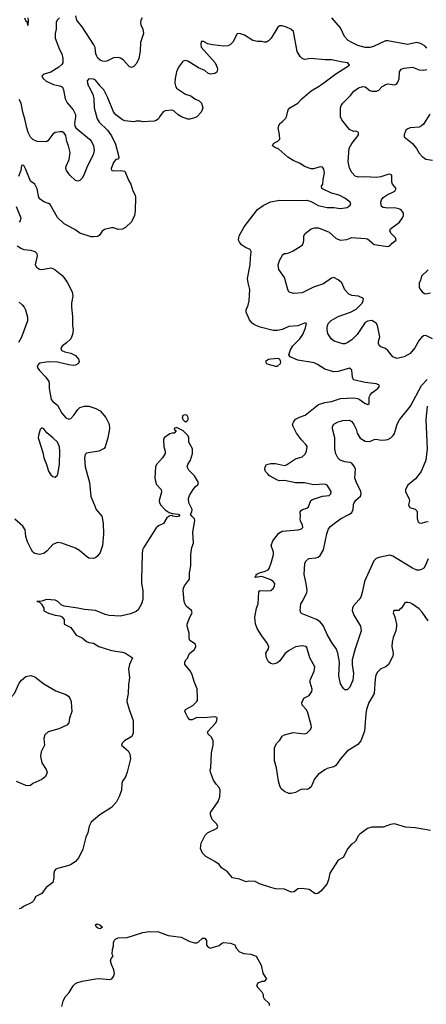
# Model space of a CAD drawing. Header units: inches. Extents: x 2001573 to 2220545, y 644482 to 846830.
# Tile 290 of 656: x 2025694 to 2029314, y 737302 to 746074. Entities that reach past the tile are written whole.
import ezdxf

# ---------------------------------------------------------------- set-up
doc = ezdxf.new("R2010")
doc.units = ezdxf.units.IN
doc.header["$MEASUREMENT"] = 0
doc.layers.add('C0723', color=7, linetype='Continuous')
doc.layers.add('C0724', color=7, linetype='Continuous')

msp = doc.modelspace()

# ---------------------------------------------------------------- linework, layer by layer
at = {"layer": 'C0723', "color": 5}
for points, elevation in [([(2026151, 740000), (2026153.3, 739993.3), (2026159.1, 739910), (2026136.9, 739850), (2026132, 739810), (2026112.3, 739790), (2026042.2, 739757.8), (2025947.3, 739730), (2025916.5, 739703.5), (2025909.8, 739670.2), (2025915.1, 739610), (2025885.1, 739550), (2025878.9, 739510), (2025892.1, 739452.1), (2025930, 739392.7), (2025938.7, 739370), (2025934, 739350), (2025920.9, 739330), (2025890, 739303.8), (2025811.3, 739268.7), (2025790, 739252.7), (2025770, 739248), (2025750, 739250.3), (2025666.5, 739286.5)], 320), ([(2026649.2, 740000), (2026667.3, 739930), (2026702.9, 739830), (2026703.1, 739716.9), (2026691.5, 739688.5), (2026625.6, 739650), (2026607.6, 739630), (2026600.7, 739610), (2026659, 739559), (2026675.3, 739530), (2026679.8, 739490), (2026650.8, 739370), (2026635.1, 739330), (2026608.7, 739290), (2026602, 739270), (2026599.8, 739210), (2026581.3, 739158.7), (2026554.4, 739105.6), (2026510, 739055.3), (2026408.5, 738991.5), (2026330, 738924.9), (2026311.2, 738890), (2026299.7, 738830), (2026282.3, 738790), (2026255.8, 738684.2), (2026219.7, 738610), (2026190, 738574.4), (2026152.4, 738547.6), (2026130, 738537.6), (2026030, 738513.4), (2026014.8, 738505.2), (2026004, 738490), (2025998, 738470), (2025997.6, 738430), (2025990, 738386.8), (2025930, 738342), (2025889.5, 738290), (2025838.7, 738261.3), (2025815.9, 738224.1), (2025802, 738210), (2025726.8, 738173.2), (2025710, 738158), (2025690, 738151.3)], 280), ([(2029350, 738850.4), (2029214.9, 738874.9), (2029130, 738879.5), (2029030, 738908.7), (2028995.8, 738904.2), (2028930, 738879.3), (2028830, 738879.5), (2028791.4, 738868.6), (2028722, 738818), (2028710, 738804.9), (2028683.5, 738756.5), (2028670, 738742), (2028649.2, 738730), (2028614, 738690), (2028573.2, 738610), (2028530, 738586), (2028522.5, 738577.5), (2028454, 738470), (2028443.6, 738410), (2028427.9, 738372.1), (2028376, 738310), (2028348, 738290), (2028330, 738286.4), (2028321, 738290), (2028270, 738324.9), (2028205.6, 738334.4), (2028170, 738331), (2028136.6, 738303.4), (2028110, 738302), (2028050, 738327.3), (2027972.3, 738332.3), (2027930, 738341.6), (2027830, 738374), (2027790, 738396.4), (2027730, 738400.5), (2027710, 738394), (2027650, 738418), (2027588.6, 738428.6), (2027542.8, 738482.8), (2027490, 738518.8), (2027468.3, 738548.3), (2027430, 738574.8), (2027350, 738618.8), (2027320.7, 738650), (2027304.9, 738690), (2027310, 738738), (2027344, 738810), (2027366.8, 738830), (2027450.7, 738870), (2027458, 738890), (2027446.4, 738910), (2027407.6, 738950), (2027392.7, 738990), (2027394, 739010), (2027460.2, 739110), (2027475.2, 739150), (2027478.9, 739210), (2027470, 739233.4), (2027442.4, 739262.4), (2027419.7, 739299.7), (2027394, 739370), (2027390.8, 739390), (2027396.3, 739410), (2027402.4, 739542.4), (2027416.5, 739610), (2027417.4, 739650), (2027401.6, 739681.6), (2027370.7, 739710), (2027364.4, 739730), (2027439.3, 739810), (2027450.3, 739830), (2027452.4, 739850), (2027450, 739856), (2027430, 739864), (2027333.7, 739853.7), (2027270, 739858), (2027230, 739838), (2027210, 739836), (2027190, 739856), (2027163.8, 739910), (2027170.8, 739930), (2027234.8, 739965.2), (2027263.1, 739990), (2027269.5, 740000)], 280), ([(2028808, 740000), (2028802.2, 739990), (2028780.3, 739930), (2028774, 739890), (2028764.9, 739735.1), (2028731.6, 739650), (2028702.8, 739617.2), (2028610, 739556.3), (2028550, 739490.5), (2028507.3, 739430), (2028490, 739418), (2028430, 739401.7), (2028410, 739391.8), (2028351.8, 739348.2), (2028319.7, 739310), (2028290, 739241), (2028270, 739224), (2028250, 739216), (2028210, 739218.8), (2028190, 739213.4), (2028149.7, 739190.4), (2028110, 739180.4), (2028090, 739180.4), (2028050, 739198.4), (2028022.2, 739222.2), (2028008.4, 739248.4), (2027996.5, 739290), (2027978.9, 739410), (2027962, 739470), (2027962.4, 739590), (2027983, 739630), (2028010, 739654), (2028031.6, 739690), (2028050, 739703.1), (2028130, 739724.3), (2028230, 739711.6), (2028250, 739716.8), (2028282, 739750), (2028291.3, 739770), (2028289.1, 739790), (2028257.8, 739897.8), (2028246.5, 739926.5), (2028210, 739967.3), (2028206.5, 739990), (2028211.1, 740000)], 320), ([(2026070, 737282), (2026079.5, 737330), (2026099.6, 737370), (2026134.1, 737405.9), (2026170, 737466.4), (2026195.1, 737490), (2026250, 737507.6), (2026371.5, 737528.5), (2026407.7, 737532.3), (2026490, 737524.4), (2026513.2, 737530), (2026529.5, 737550), (2026537.5, 737577.5), (2026532.7, 737610), (2026510, 737658), (2026502, 737690), (2026508.4, 737711.6), (2026526, 737730), (2026518, 737750), (2026519, 737790), (2026530, 737822), (2026529.2, 737850), (2026534, 737870), (2026550, 737886), (2026570, 737893.8), (2026650, 737896.4), (2026790, 737941.3), (2026850, 737952.2), (2026930, 737947.3), (2027014.9, 737914.9), (2027130, 737898.9), (2027210, 737862.4), (2027249.4, 737850.6), (2027270, 737850.7), (2027283.2, 737856.8), (2027322, 737890), (2027342, 737890), (2027358, 737870), (2027356, 737830), (2027370.7, 737810.7), (2027390, 737802.8), (2027470, 737826), (2027490, 737844.7), (2027507.2, 737852.8), (2027570, 737847.3), (2027610, 737830.7), (2027622, 737802), (2027650.5, 737770.5), (2027690, 737756), (2027752, 737750), (2027798, 737730), (2027844.7, 737650), (2027859.8, 737579.8), (2027881, 737541), (2027892, 737530), (2027870, 737506), (2027850, 737506), (2027814, 737490), (2027802, 737470), (2027810, 737454), (2027850, 737414), (2027862, 737390), (2027862, 737370), (2027871.6, 737351.6), (2027914, 737310), (2027914, 737290)], 260)]:
    msp.add_lwpolyline(points, dxfattribs=dict(at, elevation=elevation))
at = {"layer": 'C0723', "color": 5, "elevation": 260}
msp.add_lwpolyline([(2026410, 737975.3), (2026390, 737981.2), (2026379, 737990), (2026368.9, 738011.1), (2026382, 738018), (2026408.4, 738011.6), (2026430, 737988.7)], close=True, dxfattribs=at)
at = {"layer": 'C0724', "color": 5}
for points, elevation in [([(2026047.8, 746092.2), (2026028.7, 746071.3), (2026017.4, 746050), (2026017.6, 745990), (2026008.6, 745950), (2026009.8, 745910.2), (2026046.9, 745810), (2026070, 745769), (2026078.3, 745730), (2026078.7, 745690), (2026070, 745675.8), (2026041.6, 745650), (2025970, 745606.7), (2025911, 745589), (2025891.6, 745570), (2025902, 745550), (2025930, 745527.7), (2025996.2, 745496.2), (2026047.2, 745486.5), (2026050, 745486), (2026062.4, 745480), (2026074.3, 745474.3), (2026084.8, 745450), (2026099.7, 745370), (2026115.1, 745335), (2026171.2, 745270), (2026189.7, 745230), (2026190.9, 745209.1), (2026180.7, 745150), (2026185.4, 745125.4), (2026195.1, 745110), (2026315.1, 745010), (2026332.6, 744990), (2026351.1, 744950), (2026356.4, 744910), (2026348.3, 744870), (2026294.7, 744765.3), (2026266, 744690), (2026250, 744662), (2026230, 744643), (2026210, 744636.3), (2026190, 744642), (2026139.1, 744690), (2026110, 744731.3), (2026105.3, 744750), (2026106.7, 744770), (2026134, 744830), (2026142, 744890), (2026128.7, 744950), (2026113, 744990), (2026103.5, 745043.5), (2026090, 745064.7), (2026074, 745074), (2026055.5, 745075.5), (2026009.7, 745070.4), (2025990, 745054.8), (2025944.2, 744995.8), (2025930, 744985.5), (2025850, 744990.3), (2025810, 745008.4), (2025790, 745028.4), (2025769.2, 745070), (2025756.2, 745110), (2025740.2, 745190), (2025720.8, 745250), (2025707.2, 745330), (2025690, 745363.1)], 340), ([(2025738, 746090), (2025750, 746062), (2025758, 746058), (2025762, 746030), (2025770, 746022), (2025772.9, 746067.1), (2025768, 746090)], 360), ([(2026784.5, 746090), (2026771.8, 746070), (2026768.2, 746050), (2026771.5, 746030), (2026789.7, 745990), (2026796.4, 745950), (2026768.2, 745870), (2026766.5, 745793.5), (2026755.1, 745730), (2026735.2, 745684.8), (2026710, 745656.3), (2026690, 745647.3), (2026670, 745655.5), (2026615.4, 745715.4), (2026590.9, 745730.9), (2026570, 745736.9), (2026530, 745733.2), (2026470, 745706.2), (2026450, 745702.8), (2026430, 745703.6), (2026410, 745712.4), (2026390, 745730.5), (2026380.2, 745750), (2026373.1, 745770), (2026365.5, 745825.5), (2026354.3, 745850), (2026250, 746010.4), (2026210, 746057.1), (2026202.3, 746070), (2026193.7, 746110)], 340), ([(2029319.9, 745819.9), (2029302, 745842), (2029263.4, 745863.4), (2029230, 745870.6), (2029147.5, 745852.5), (2028970, 745886), (2028950, 745885.7), (2028844.8, 745835.2), (2028810, 745827.5), (2028770, 745827), (2028703.7, 745843.7), (2028650.4, 745870), (2028618.4, 745890), (2028584.8, 745924.8), (2028550, 746003), (2028472.7, 746090)], 340), ([(2028211.1, 740000), (2028224.9, 740030), (2028270, 740054.5), (2028294.6, 740090), (2028297.4, 740110), (2028279, 740170), (2028280.2, 740190), (2028316.9, 740270), (2028320.2, 740310), (2028275.8, 740390), (2028250, 740480.5), (2028239.1, 740490), (2028210, 740495.9), (2028150, 740486.2), (2028087.7, 740452.3), (2028055.7, 740424.3), (2028010, 740361.1), (2027990, 740344.7), (2027950, 740332.8), (2027930, 740337.4), (2027910, 740352.4), (2027890.3, 740390), (2027885.7, 740430), (2027908.4, 740470), (2027911.6, 740490), (2027890.3, 740530), (2027850, 740583.7), (2027809.1, 740650), (2027792.4, 740692.4), (2027787.9, 740750), (2027802.7, 740830), (2027816.9, 740870), (2027823, 740977), (2027830.9, 740989.1), (2027890, 740984.7), (2027930, 740988.3), (2027952.2, 741010), (2027963, 741030), (2027965.5, 741050), (2027950.4, 741070), (2027930, 741084.9), (2027850, 741114), (2027790, 741104.7), (2027788, 741108), (2027799.3, 741120.7), (2027800.5, 741130), (2027810, 741136.9), (2027830, 741146.6), (2027880.3, 741159.7), (2027905.7, 741174.3), (2027914.3, 741185.7), (2027936.7, 741243.3), (2027954.9, 741310), (2027954.9, 741330), (2027932.7, 741390), (2027948.4, 741430), (2028001.1, 741498.9), (2028030, 741516.9), (2028171.7, 741528.3), (2028202.4, 741537.6), (2028214, 741550), (2028212.2, 741570), (2028194, 741610), (2028191.8, 741628.2), (2028194.9, 741650), (2028191.8, 741690), (2028199.7, 741700.3), (2028210.5, 741710), (2028250, 741722.9), (2028265.9, 741734.1), (2028286.8, 741790), (2028300.2, 741799.8), (2028390, 741830.5), (2028450, 741836.4), (2028464.6, 741850), (2028466.5, 741870), (2028430, 741928.5), (2028410, 741936.2), (2028310, 741931), (2028230, 741947.1), (2028150, 741947.6), (2028052.2, 741967.8), (2028010, 741965.7), (2027990, 741970.4), (2027918.8, 742010), (2027898.8, 742030), (2027881, 742050), (2027877.3, 742070), (2027880.7, 742090), (2027892, 742110), (2027930, 742119.3), (2027970, 742120.9), (2028050, 742103.6), (2028070, 742107.6), (2028150, 742161.6), (2028210, 742178.3), (2028235.2, 742204.8), (2028246, 742230), (2028252.4, 742272.4), (2028242.4, 742290), (2028202, 742330), (2028159.5, 742390), (2028127.2, 742450), (2028123.7, 742470), (2028130.2, 742489.8), (2028150, 742514), (2028185.6, 742534.4), (2028234.9, 742550), (2028353.4, 742646.6), (2028410, 742664.8), (2028470, 742673.9), (2028550, 742700.2), (2028670, 742704.5), (2028700.2, 742700.2), (2028714.9, 742694.9), (2028770, 742654.7), (2028793.1, 742646.9), (2028805.8, 742654.2), (2028806.2, 742710), (2028812.9, 742730), (2028829.5, 742750.5), (2028882.6, 742790), (2028897, 742810), (2028890, 742820.5), (2028866, 742830), (2028770, 742841.7), (2028667, 742867), (2028655.8, 742890), (2028650.9, 742950.9), (2028630, 742970.3), (2028530, 742939.8), (2028490, 742937.7), (2028410, 742960.7), (2028343.8, 743003.8), (2028316.6, 743016.6), (2028170, 743040.3), (2028102.8, 743070), (2028090.6, 743090), (2028106.1, 743133.9), (2028126.4, 743170), (2028186.7, 743230), (2028213.7, 743270), (2028239.7, 743330), (2028246.8, 743366.8), (2028242, 743370), (2028230, 743372), (2028170, 743347.9), (2028090, 743341.7), (2028030, 743313.7), (2027990, 743304.4), (2027950, 743306), (2027835.6, 743335.6), (2027790, 743351.8), (2027762.4, 743370), (2027741.1, 743401.1), (2027708.7, 743470), (2027708.7, 743490), (2027727.6, 743530), (2027738.3, 743570), (2027742.4, 743670), (2027726.5, 743730), (2027721.3, 743770), (2027746.5, 743890), (2027747.5, 743950), (2027756, 744010), (2027746.3, 744026.3), (2027704.9, 744045), (2027667.7, 744070), (2027650, 744091), (2027643.1, 744110), (2027643.7, 744130), (2027648.9, 744150), (2027692.4, 744227.6), (2027810, 744384.5), (2027861.2, 744418.8), (2027927.8, 744452.2), (2028010, 744465.1), (2028170, 744463.1), (2028250, 744466.6), (2028290, 744455.3), (2028350, 744418.7), (2028430, 744400.4), (2028490, 744401), (2028550, 744391.1), (2028610, 744401.3), (2028637.2, 744422.8), (2028641.6, 744430), (2028637.1, 744450), (2028590, 744483.9), (2028539.3, 744510), (2028470, 744530.2), (2028384, 744570), (2028381.6, 744590), (2028391.7, 744610), (2028395.2, 744650), (2028408.5, 744710), (2028402.4, 744742.4), (2028390, 744759.1), (2028370, 744764.4), (2028310, 744744.2), (2028290, 744745.7), (2028230, 744767), (2028190, 744793.7), (2028130, 744819.5), (2028081, 744850), (2028000.5, 744920.5), (2027988.1, 744928.1), (2027970, 744931.3), (2027944.9, 744950), (2027952, 744970), (2027970, 744982), (2027990, 744988), (2028010.7, 745009.3), (2028008, 745052), (2027996.4, 745110), (2027999.5, 745130), (2028010.6, 745150), (2028033.9, 745166.1), (2028063.1, 745196.9), (2028070.3, 745210), (2028085.3, 745270), (2028098.4, 745290), (2028169.4, 745330.6), (2028206, 745370), (2028290, 745439.7), (2028353.7, 745480), (2028364, 745486.5), (2028390, 745503), (2028508, 745592), (2028630, 745669.6), (2028614.8, 745690), (2028570, 745694.7), (2028470, 745716.2), (2028410, 745716.5), (2028290, 745728.7), (2028230, 745720.3), (2028208.9, 745728.9), (2028190, 745747.3), (2028163.6, 745790), (2028130.3, 745970), (2028107.4, 745990), (2028070, 746008.8), (2028030, 746020.1), (2028010, 746018.7), (2027991.2, 746008.8), (2027934, 745910), (2027910, 745886.4), (2027890, 745874.9), (2027870, 745873), (2027850, 745880.5), (2027810, 745880.4), (2027770, 745888.4), (2027695.2, 745935.3), (2027649.7, 745950.3), (2027630, 745948.4), (2027590, 745874), (2027570, 745853.4), (2027550, 745841.7), (2027510, 745839.6), (2027409.1, 745849.1), (2027370, 745858), (2027330, 745878.7), (2027310, 745878.8), (2027305.4, 745854.6), (2027310, 745829.4), (2027432.7, 745690), (2027452.3, 745647.7), (2027455.6, 745630), (2027450, 745605.5), (2027430, 745596.4), (2027390.5, 745590.5), (2027370, 745598), (2027341.8, 745621.8), (2027286.5, 745646.5), (2027190, 745705.5), (2027170, 745712), (2027150, 745706), (2027142, 745698), (2027109.1, 745650.9), (2027091.2, 745610), (2027078.4, 745550), (2027073.6, 745510), (2027081.8, 745486.5), (2027084, 745480), (2027090, 745462.9), (2027169.4, 745410), (2027216.2, 745396.2), (2027254.5, 745370), (2027292.1, 745352.1), (2027311.4, 745331.4), (2027323.1, 745290), (2027319.2, 745270), (2027308.3, 745250), (2027270, 745210.3), (2027250, 745198.7), (2027210, 745187.4), (2027190, 745187.4), (2027133.4, 745210), (2027106.2, 745226.2), (2027070, 745259.1), (2027050, 745267.3), (2026990, 745262), (2026970, 745254), (2026938.4, 745210), (2026929.3, 745190), (2026910, 745175.5), (2026889.7, 745170.3), (2026790, 745164.4), (2026770, 745170.4), (2026730.3, 745170.3), (2026710, 745164.6), (2026630, 745173.1), (2026610, 745180.9), (2026550, 745227.6), (2026530, 745254.9), (2026479.3, 745379.3), (2026444, 745450), (2026414.3, 745480), (2026407.8, 745486.5), (2026407.2, 745487.2), (2026370, 745536), (2026350, 745544.4), (2026310, 745546.8), (2026296, 745530), (2026297.7, 745510), (2026303.1, 745490), (2026304.9, 745486.5), (2026308.3, 745480), (2026344.5, 745410), (2026352.6, 745370), (2026356.1, 745290), (2026383.7, 745190), (2026400.4, 745160.4), (2026475, 745090), (2026510, 745039.2), (2026545.4, 744965.4), (2026574.6, 744865.4), (2026577, 744843), (2026567, 744833), (2026550, 744828.4), (2026530, 744801.6), (2026508.7, 744750), (2026510, 744738), (2026515.3, 744730), (2026527.3, 744727.3), (2026591.5, 744731.5), (2026630, 744725.2), (2026663.3, 744643.3), (2026684.2, 744610), (2026699.7, 744550), (2026721.3, 744510), (2026725.1, 744490), (2026722.4, 744370), (2026715.1, 744330), (2026690, 744274), (2026636.6, 744223.4), (2026610, 744208.2), (2026570, 744206), (2026530, 744219.1), (2026510, 744219.3), (2026450, 744204.4), (2026428.2, 744191.8), (2026404.4, 744155.6), (2026390, 744143), (2026350, 744138.7), (2026330, 744141.3), (2026230, 744173.7), (2026184.5, 744204.5), (2026090, 744255.9), (2026030, 744312.8), (2025966.5, 744426.5), (2025950, 744438.3), (2025910, 744450.2), (2025875.3, 744475.3), (2025865.6, 744490), (2025848.4, 744568.4), (2025830, 744608), (2025790, 744636), (2025750, 744740.7), (2025730, 744776.3), (2025722.7, 744777.3), (2025710, 744774), (2025703.5, 744730), (2025683, 744677)], 320), ([(2029370, 743230.3), (2029310, 743260.4), (2029290, 743257), (2029270, 743243.7), (2029250, 743220.4), (2029210.5, 743149.5), (2029170, 743100.3), (2029117.2, 743070), (2029050, 743054.4), (2029017.3, 743070), (2028970, 743127.3), (2028950, 743144.9), (2028910, 743159.1), (2028897.3, 743170), (2028888.4, 743190), (2028888.5, 743208.5), (2028900.4, 743250), (2028880.4, 743350), (2028867.3, 743370), (2028830, 743394.9), (2028790, 743388.4), (2028770, 743375.5), (2028698.9, 743270), (2028650, 743223.1), (2028610, 743194.9), (2028590, 743187), (2028570, 743187.4), (2028494, 743210), (2028466.4, 743230), (2028438.2, 743278.2), (2028430.3, 743310), (2028430.3, 743330), (2028433.4, 743350), (2028443.1, 743370), (2028466.8, 743393.2), (2028529.3, 743430.7), (2028638.8, 743470), (2028690, 743495.1), (2028743, 743550), (2028753, 743570), (2028754, 743590), (2028711.3, 743610), (2028650, 743617.1), (2028624, 743630), (2028590, 743666.8), (2028560.7, 743730), (2028530, 743758), (2028490, 743776.4), (2028468.5, 743771.6), (2028399.4, 743720.6), (2028310, 743691.8), (2028210, 743639.5), (2028135.3, 743635.3), (2028103.1, 743643.1), (2028090.4, 743650.4), (2028080.5, 743670), (2028050, 743776.3), (2028000.5, 743850), (2027996.4, 743890), (2028008, 743930), (2028036.8, 743983.2), (2028050, 743992), (2028070, 743991.6), (2028090, 743997.6), (2028130, 744015.8), (2028200.2, 744059.7), (2028210.2, 744069.8), (2028219.5, 744090), (2028224.9, 744110), (2028224.9, 744150), (2028234, 744170), (2028290, 744209.7), (2028320.4, 744219.6), (2028350, 744220.3), (2028370, 744214.8), (2028450, 744180.9), (2028510, 744124.4), (2028550, 744111.2), (2028604.9, 744115.1), (2028650, 744135.1), (2028770, 744126.3), (2028790, 744121.7), (2028850, 744072.9), (2028970, 744052.7), (2028990, 744060.5), (2029010, 744084.4), (2029045.5, 744110), (2029039.5, 744130), (2029002.3, 744170), (2028990.3, 744190), (2028995.6, 744210), (2029074.6, 744270), (2029102.3, 744310), (2029110.3, 744330), (2029110.3, 744350), (2029090, 744381.3), (2029070, 744390.3), (2029030, 744397.3), (2028970, 744394), (2028930, 744400.7), (2028916, 744410), (2028908.1, 744448.1), (2028916.3, 744470), (2028930.5, 744490), (2028965.2, 744514.8), (2029032.2, 744547.8), (2029045.3, 744570), (2029012.7, 744610), (2029006.8, 744626.8), (2029008.4, 744688.4), (2028990, 744697.4), (2028970, 744695.8), (2028910, 744675.5), (2028870, 744669.4), (2028770, 744674.6), (2028710, 744672.7), (2028681.7, 744681.7), (2028651.7, 744711.7), (2028631.5, 744751.5), (2028618.9, 744810), (2028627.4, 744930), (2028650.4, 744970), (2028698.7, 745030), (2028710.3, 745050), (2028710.4, 745070), (2028690, 745082), (2028670, 745079.5), (2028630, 745097.1), (2028561.5, 745181.5), (2028548.5, 745210), (2028548.9, 745290), (2028555.8, 745310), (2028570.3, 745330), (2028640, 745400), (2028670, 745437.4), (2028710, 745466.9), (2028750, 745478), (2028770, 745476.9), (2028810, 745443.7), (2028830, 745437), (2028870, 745438.7), (2028890, 745447.6), (2028920.5, 745479.5), (2028921.3, 745480), (2028931.5, 745486.5), (2028950, 745498.4), (2028970, 745502.9), (2029030, 745493), (2029050, 745502.4), (2029061.1, 745518.9), (2029071.2, 745548.8), (2029074, 745610), (2029090, 745633.7), (2029116.2, 745643.8), (2029190, 745651.3), (2029250, 745627.9), (2029290, 745624.1), (2029319.1, 745630)], 340), ([(2029346.5, 745233.5), (2029290, 745145.1), (2029271.3, 745128.7), (2029250, 745118.3), (2029170.4, 745109.6), (2029150, 745102.7), (2029131, 745090), (2029116, 745050), (2029118, 745030), (2029190.2, 744970.2), (2029225.8, 744925.8), (2029250, 744884.9), (2029276.2, 744856.2), (2029310, 744833), (2029370, 744822.8)], 360), ([(2025662.6, 744410), (2025703.5, 744310), (2025697.2, 744282.8), (2025688, 744270)], 320), ([(2025670, 744060.4), (2025710, 744035), (2025730, 744026.6), (2025790, 744021.2), (2025829.1, 744009.1), (2025845.6, 743990), (2025849.8, 743970), (2025831.3, 743891.3), (2025842.4, 743870), (2025870, 743851.5), (2025890, 743847.8), (2025970, 743863.5), (2025990, 743858), (2026010, 743845.1), (2026070, 743797.2), (2026090, 743775), (2026120.6, 743730), (2026161, 743650), (2026166.9, 743610), (2026155.9, 743550), (2026154.3, 743514.3), (2026163.9, 743430), (2026163.5, 743350), (2026168.6, 743310), (2026165.1, 743270), (2026148.3, 743230), (2026110, 743194), (2026076, 743170), (2026061.2, 743150), (2026065.2, 743130), (2026070, 743126), (2026095.3, 743115.3), (2026150, 743102.2), (2026190, 743081.3), (2026216.3, 743050), (2026222.4, 743030), (2026216.2, 743010), (2026190, 742995.3), (2026170, 742994.9), (2026130, 742998.7), (2026030, 743023.8), (2025950, 743026), (2025870, 743014.9), (2025849.7, 742990), (2025855.3, 742970), (2025869.8, 742950), (2025928, 742890), (2025953.6, 742850), (2025957.4, 742830), (2025954.8, 742790), (2025975.4, 742690), (2025990, 742671.5), (2026030, 742638.7), (2026070, 742568), (2026105.9, 742525.9), (2026130, 742516.4), (2026150, 742521.1), (2026175.2, 742550), (2026210, 742602.4), (2026230, 742618.5), (2026270, 742630.8), (2026310, 742630.8), (2026370.6, 742610.6), (2026410, 742588.2), (2026461, 742530), (2026489.7, 742470), (2026492.3, 742430), (2026479.7, 742350), (2026455.1, 742270), (2026445.4, 742254.6), (2026399, 742230), (2026288.1, 742211.9), (2026278.2, 742201.8), (2026270.9, 742170), (2026275.6, 742090), (2026314.2, 741950), (2026326.3, 741826.3), (2026361.3, 741750), (2026373.3, 741710), (2026424.7, 741650), (2026437.7, 741590), (2026439.8, 741490), (2026429.7, 741390), (2026410, 741327.7), (2026390, 741299.1), (2026370, 741280.5), (2026347.5, 741272.5), (2026310, 741278.4), (2026290, 741290.4), (2026226.1, 741346.1), (2026190, 741367), (2026070, 741410.3), (2026030, 741416.5), (2025990, 741397.6), (2025938.2, 741341.8), (2025910, 741319.5), (2025870, 741308.9), (2025830, 741319.5), (2025811.6, 741331.6), (2025798.4, 741350), (2025762.2, 741422.2), (2025748.1, 741470), (2025741.6, 741530), (2025721.4, 741561.4), (2025650, 741623.2)], 320), ([(2029330, 743846.6), (2029270.7, 743790), (2029260.7, 743750), (2029250.8, 743730), (2029250.7, 743690), (2029255.9, 743675.9), (2029276, 743650), (2029296.3, 743636.3), (2029310, 743633.4), (2029350, 743640.7)], 360), ([(2025690, 743557.4), (2025714.9, 743534.9), (2025733.3, 743513.3), (2025744.8, 743490), (2025764.2, 743424.2), (2025764.7, 743390), (2025710, 743246.8), (2025682, 743198)], 340), ([(2029331.2, 741270), (2029306.6, 741213.4), (2029291.1, 741188.9), (2029270, 741175.5), (2029250, 741170.5), (2029230, 741170.5), (2029190, 741186.7), (2029015.1, 741295.1), (2028990, 741304.2), (2028890, 741282.6), (2028867, 741273), (2028847.2, 741252.8), (2028764.6, 741070), (2028744.2, 740970), (2028730, 740930.6), (2028714.4, 740905.6), (2028666.3, 740853.7), (2028655.4, 740830), (2028654.8, 740810), (2028669.8, 740769.8), (2028727.6, 740670), (2028733, 740630), (2028679.1, 740470), (2028655.1, 740370), (2028652.6, 740330), (2028667.1, 740250), (2028659.1, 740190), (2028632.3, 740127.7), (2028610, 740104), (2028590, 740104), (2028575.2, 740115.2), (2028550, 740158), (2028533.7, 740230), (2028540.2, 740350), (2028526.3, 740430), (2028511.1, 740471.1), (2028480.3, 740510), (2028432.9, 740590), (2028395.9, 740675.9), (2028370, 740708.9), (2028337.1, 740730), (2028203.8, 740783.8), (2028196, 740790), (2028190.7, 740810.7), (2028197.3, 740870), (2028218.3, 740901.7), (2028250.4, 740970.4), (2028252.4, 740990), (2028244.6, 741050), (2028226.5, 741130), (2028233.4, 741230), (2028240.4, 741250), (2028266.9, 741273.1), (2028330, 741279.1), (2028350, 741285.7), (2028370, 741302), (2028399.7, 741350), (2028427.4, 741492.6), (2028442.2, 741537.8), (2028459.7, 741560.3), (2028481.8, 741578.2), (2028550, 741626), (2028630, 741668.3), (2028650, 741684.2), (2028663.2, 741710), (2028665.8, 741754.2), (2028671.8, 741770), (2028687.1, 741792.9), (2028728, 741830), (2028734.4, 741850), (2028730.4, 741870), (2028692, 741950), (2028678, 741990), (2028682.4, 742070), (2028674.9, 742090), (2028650, 742122), (2028636, 742130), (2028590, 742136), (2028548.2, 742150), (2028527, 742170), (2028507.1, 742207.1), (2028500.8, 742250), (2028500.4, 742350), (2028478, 742430), (2028479.1, 742450), (2028490.8, 742470), (2028527.7, 742492.2), (2028570, 742503.1), (2028626, 742506), (2028650, 742495.1), (2028670, 742469.3), (2028690, 742425.2), (2028699.7, 742390), (2028726, 742346), (2028770, 742318.3), (2028810, 742315.4), (2028850, 742334), (2028870, 742337), (2028908.4, 742328.4), (2028950, 742331.1), (2028970, 742335.1), (2028998.4, 742350), (2029019.5, 742370), (2029031.2, 742388.8), (2029055.3, 742470), (2029074.4, 742510), (2029173, 742630), (2029270, 742815.1), (2029322.4, 742870)], 340), ([(2029320.8, 742630), (2029310.7, 742510), (2029322.9, 742250), (2029308.8, 742150), (2029268.2, 742050), (2029217.3, 741982.8), (2029150, 741927.7), (2029129.7, 741890), (2029129.7, 741870), (2029161.6, 741801.6), (2029163.8, 741790), (2029156.1, 741750), (2029168.4, 741728.4), (2029213.9, 741713.9), (2029230, 741699.3), (2029233.3, 741690), (2029231.5, 741630), (2029241.1, 741601.1), (2029251.5, 741591.5), (2029270, 741588.3), (2029310, 741601.6), (2029330, 741602.9)], 340), ([(2027269.5, 740000), (2027276, 740010), (2027278.3, 740030), (2027273.9, 740113.9), (2027248.8, 740168.8), (2027230, 740238.8), (2027215.6, 740270), (2027163.1, 740330), (2027162.6, 740350), (2027172.4, 740370), (2027190.3, 740390), (2027195.3, 740410), (2027210, 740431.8), (2027250, 740464.5), (2027263.1, 740490), (2027259.5, 740510), (2027210, 740544.2), (2027202.3, 740562.3), (2027202.9, 740610), (2027185.4, 740670), (2027185.2, 740690), (2027207.3, 740752.7), (2027230.4, 740790), (2027222.6, 740810), (2027175.6, 740850), (2027166.1, 740866.1), (2027159, 740890), (2027148.8, 740990), (2027152.2, 741010), (2027162.4, 741030), (2027205.7, 741090), (2027205.5, 741145.5), (2027217.8, 741210), (2027218.5, 741310), (2027227.6, 741372.4), (2027242.6, 741410), (2027235.4, 741510), (2027253.9, 741613.9), (2027248.7, 741628.7), (2027226, 741650), (2027216, 741670), (2027227.3, 741690), (2027228, 741710), (2027200.2, 741770), (2027196.9, 741810), (2027204.7, 741835.3), (2027237, 741890), (2027261.5, 741918.5), (2027278.8, 741930), (2027284.9, 741950), (2027251.2, 742011.2), (2027200.9, 742060.9), (2027185.3, 742090), (2027190.3, 742110), (2027214.9, 742150), (2027233.6, 742210), (2027231.3, 742251.3), (2027200.5, 742310), (2027200.7, 742350), (2027190.8, 742370), (2027150.7, 742410.7), (2027090, 742442), (2027070, 742432), (2027070, 742426), (2027086, 742410), (2027068, 742392), (2027052, 742392), (2027030, 742384.7), (2026979, 742350), (2026974, 742330), (2026978, 742270), (2026989.2, 742230), (2026989, 742210), (2026966, 742170), (2026912.3, 742110), (2026902.4, 742090), (2026898.4, 741990), (2026910, 741935.3), (2026952.7, 741890), (2026955.1, 741864.9), (2026936, 741790), (2026937.2, 741770), (2026949.2, 741750), (2026988.5, 741708.5), (2027024.2, 741684.2), (2027050, 741676.2), (2027108, 741670), (2027119, 741650), (2027090, 741645.7), (2027058, 741650), (2027050, 741656), (2027030, 741654.8), (2027002.5, 741637.5), (2026974.1, 741585.8), (2026930, 741563.8), (2026910, 741547.3), (2026795.1, 741370), (2026788.4, 741350), (2026784.5, 741310), (2026778.2, 741090), (2026779.2, 741050), (2026788.8, 740988.8), (2026788.8, 740910), (2026778.8, 740870), (2026750, 740818), (2026730, 740800.8), (2026680.3, 740779.7), (2026590, 740761.5), (2026541.8, 740761.8), (2026490, 740766), (2026455.2, 740775.2), (2026370, 740810.9), (2026270, 740818.3), (2026210, 740832.1), (2026090, 740848.5), (2026062.5, 740862.5), (2026033, 740890), (2026010, 740902), (2025932, 740908), (2025890, 740894.8), (2025846, 740890), (2025868, 740888), (2025888.4, 740868.4), (2025908, 740830), (2025910, 740808.7), (2025950, 740786.6), (2026010.7, 740769.3), (2026050, 740764), (2026070, 740755.3), (2026088.7, 740730), (2026088.9, 740688.9), (2026150, 740659), (2026197.2, 740590), (2026250, 740567.3), (2026290, 740534), (2026310, 740524.2), (2026350, 740518.4), (2026397.2, 740490), (2026510, 740454.8), (2026610, 740440.7), (2026635.8, 740430), (2026697.6, 740390), (2026671.6, 740328.4), (2026662.8, 740290), (2026670.6, 740210), (2026662, 740150), (2026660.6, 740070), (2026646.6, 740010), (2026649.2, 740000)], 280), ([(2029330, 740719.1), (2029275.7, 740795.7), (2029250, 740824.5), (2029190, 740867.3), (2029170, 740877.8), (2029150, 740880.9), (2029130, 740882), (2029122.4, 740877.6), (2029091.6, 740830), (2029077.6, 740822.4), (2029070, 740811), (2029026, 740810), (2029019, 740790), (2029034.5, 740754.5), (2029049.6, 740690), (2029049.7, 740670), (2029042.7, 740630), (2029019.3, 740570), (2029008.5, 740528.5), (2029006.2, 740490), (2029018, 740430), (2029014.7, 740405.3), (2028976, 740330), (2028952.7, 740310), (2028909.4, 740290), (2028879.4, 740260.6), (2028865.2, 740234.8), (2028857.3, 740202.8), (2028849, 740071), (2028808, 740000)], 320), ([(2025519.8, 740000), (2025619.5, 740040.5), (2025648.6, 740071.4), (2025690, 740162), (2025710.3, 740190), (2025750, 740222.2), (2025791.7, 740231.7), (2025830, 740221), (2025910, 740157.2), (2026014.3, 740094.2), (2026103.5, 740063.5), (2026127.1, 740047.1), (2026143.1, 740023.1), (2026151, 740000)], 320)]:
    msp.add_lwpolyline(points, dxfattribs=dict(at, elevation=elevation))
for points, elevation in [([(2027994.5, 743054.5), (2027930, 743051.3), (2027910, 743046), (2027881, 743030), (2027891.3, 743010), (2027904.7, 743004.7), (2027970, 742988), (2027990, 742988), (2028014.5, 743010), (2028019.3, 743030), (2028008, 743050)], 320), ([(2027170, 742488.7), (2027149.2, 742509.2), (2027144, 742530), (2027149, 742551), (2027170, 742558), (2027182, 742550), (2027190, 742534), (2027191, 742510), (2027183.6, 742496.4)], 280), ([(2025890, 742438), (2025876.9, 742423.1), (2025860.5, 742370), (2025859.3, 742350), (2025864.4, 742330), (2025898.7, 742218.7), (2025908.9, 742170), (2025933.7, 742110), (2025950, 742050.8), (2025970, 742019.1), (2025990, 742004), (2026010, 741998.8), (2026027, 742013), (2026033.6, 742026.4), (2026049.7, 742110.3), (2026051.9, 742230), (2026047.1, 742270), (2026029.6, 742310), (2025990, 742349.6), (2025934.5, 742394.5), (2025910, 742428.7)], 340)]:
    msp.add_lwpolyline(points, close=True, dxfattribs=dict(at, elevation=elevation))

doc.saveas('drawing.dxf')
